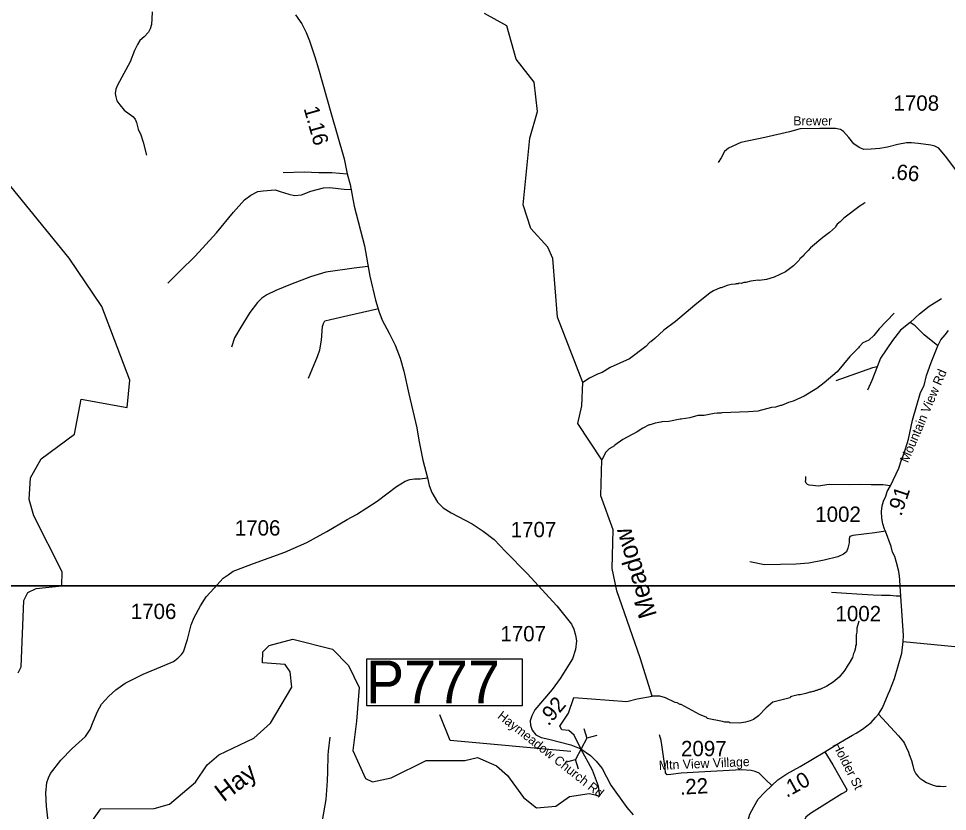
# Model space of a CAD drawing. Extents: x 1248089 to 1457196, y 820910 to 988753.
# Drawn here: x 1366245 to 1373821, y 911244 to 917715 of the extents above; entities that cross this region are included whole.
import ezdxf

# ---------------------------------------------------------------- set-up
doc = ezdxf.new("R2010")
doc.units = 0
for name, color, linetype in [('Exist Hydrographic Creek Single Shore', 7, 'Continuous'), ('Exist Hydrographic Misc Water Feature', 7, 'Continuous'), ('Exist Road Non-System Type 51', 7, 'Continuous'), ('Exist Road Secondary Structure Pipe CELL', 7, 'Continuous'), ('Exist Road Secondary Type 41 Attributed', 7, 'Continuous'), ('Exist Road Secondary Type 51 Attributed', 7, 'Continuous'), ('Exist Road Secondary Type 51 Label', 7, 'Continuous'), ('Map Preparation Inset Cut Line', 7, 'Continuous'), ('Prop GRAU CAT1 Cell', 7, 'Continuous'), ('Prop Lane Arrow CELL', 7, 'Continuous'), ('Prop Lane Lines', 7, 'Continuous'), ('Scratch_Level_4', 7, 'Continuous')]:
    doc.layers.add(name, color=color, linetype=linetype)

msp = doc.modelspace()

# ---------------------------------------------------------------- linework, layer by layer
at = {"layer": 'Exist Hydrographic Creek Single Shore'}
for points in [[(1370415.1, 916737.8), (1370478.1, 916956.4), (1370450.1, 917196.6), (1370304.1, 917383.4), (1370227.1, 917654.2), (1370046.1, 917756.3)], [(1370832, 911756.3), (1370777.9, 911868), (1370733.9, 911905.2), (1370677.6, 911909.7), (1370660.7, 911939), (1370729.4, 912047.3), (1370773.2, 912173.8), (1371206.1, 912142.1), (1371290.2, 912163.4), (1371412.2, 912185.6), (1371314.2, 912497.9), (1371126.2, 913043.3), (1371088.1, 913228), (1371095.1, 913542.9), (1370993.1, 913820.8), (1371002.4, 914113.3), (1370806.1, 914408.9), (1370838.8, 914553.5), (1370846.3, 914745.1), (1370641.1, 915278.9), (1370602.2, 915755.7), (1370562.1, 915848.4), (1370424.1, 916002.2), (1370361.1, 916193.9), (1370415.1, 916737.8)], [(1366241, 912376.6), (1366267.1, 912425.3), (1366288.1, 912966.5), (1366322, 913031.5), (1366390, 913063), (1366599, 913085), (1366601, 913199.9), (1366370, 913657.6), (1366331, 913789.7), (1366343, 913966.8), (1366430, 914122.6), (1366701, 914324), (1366757, 914608.5), (1367131, 914541.8), (1367153, 914764.6), (1366924, 915363.5), (1366658, 915759.4), (1366146, 916386.9)], [(1366848.1, 911169.3), (1366917.1, 911266.4), (1367351.1, 911267.6), (1367477.1, 911304.5), (1367689.1, 911484), (1367784, 911623.2), (1367878, 911706.8), (1368164.1, 911842.1), (1368300, 911964.2), (1368474.1, 912259.5), (1368460.1, 912384.5), (1368419.1, 912444.5), (1368236.1, 912457.9), (1368238.1, 912546.6), (1368289.1, 912598), (1368482.1, 912649.9), (1368806.1, 912567.9), (1368936.1, 912434), (1369024.1, 912255)], [(1369024.1, 912255), (1369001.1, 911979.7), (1368971.1, 911740.6), (1369074.1, 911512), (1369132.1, 911484.6), (1369283.2, 911517.6), (1369569.1, 911659.6), (1369886.1, 911659.8), (1369987.1, 911684), (1370144.2, 911615.2), (1370234.1, 911537.9), (1370363.2, 911358.1), (1370470.1, 911273.8), (1370628.2, 911287), (1370739.1, 911366.9), (1370898.2, 911390), (1370985.2, 911372.3), (1370974, 911451.8), (1370927.2, 911579.8), (1370832, 911756.3)]]:
    msp.add_lwpolyline(points, dxfattribs=at)
at = {"layer": 'Exist Hydrographic Misc Water Feature'}
for points in [[(1373148.4, 916214.5), (1373144.3, 916208.6), (1373109.7, 916187.5), (1372977.5, 916086.5), (1372946.8, 916055.1), (1372922.4, 916035.7), (1372910, 916019.9), (1372907.9, 916012.1), (1372860.3, 915969.8), (1372804, 915928.1), (1372704.2, 915844.7), (1372685.6, 915821.1), (1372652.9, 915789.9), (1372648.8, 915782), (1372618.1, 915752.7), (1372611.9, 915742.8), (1372564.9, 915697.9), (1372499.7, 915647.4), (1372408.7, 915604.7), (1372346.3, 915584.8), (1372286.2, 915578.3), (1372278.3, 915580.4), (1372218.1, 915571.8), (1372177.8, 915560.7), (1372161.8, 915561), (1372137.6, 915553.7), (1372121.7, 915554), (1372113.6, 915550.2), (1372097.6, 915550.6), (1372089.5, 915546.8), (1372057.4, 915543.5), (1372025.2, 915536.2), (1371976.8, 915517.4), (1371968.8, 915517.5), (1371912.2, 915492.8), (1371885.9, 915475.4), (1371762.2, 915375.5), (1371604.7, 915241.8), (1371507.2, 915172.1), (1371435.6, 915103.7), (1371401, 915076.5), (1371395, 915074.7), (1371362.2, 915039.4), (1371227.9, 914938.4), (1371070.3, 914866), (1371005.4, 914827.5), (1370967.2, 914812.4), (1370902.4, 914779.9), (1370846.3, 914745.1)], [(1373386.4, 915309.1), (1373265.5, 915183.8), (1373221.6, 915128.2), (1373179.5, 915089.8), (1373131, 915067), (1373100.2, 915035.6), (1373096, 915027.7), (1373026.5, 914957.3), (1372921.7, 914831.7), (1372815.7, 914742.2), (1372755.7, 914696.1), (1372653.3, 914633.8), (1372564.3, 914591.9), (1372524.1, 914580.8), (1372467.6, 914558), (1372459.6, 914558.2), (1372419.2, 914543.2), (1372387.1, 914539.9), (1372274.5, 914510.5), (1372198.4, 914504.2), (1371982.2, 914497.1), (1371974.1, 914493.3), (1371942.1, 914494.1), (1371918.1, 914490.7), (1371837.7, 914476.5), (1371784.6, 914474.4), (1371721.2, 914455.1), (1371649, 914444.7), (1371641.7, 914446.3), (1371548.6, 914427.1), (1371492.5, 914424.3), (1371484.5, 914420.5), (1371436.3, 914413.7), (1371395.9, 914398.6), (1371387.9, 914398.8), (1371337.4, 914371.9), (1371290.6, 914341), (1371173.3, 914279.7), (1371108.2, 914233.1), (1371105.5, 914228.5), (1371063.5, 914202.2), (1371034.9, 914174.8), (1371002.4, 914113.3)], [(1373098.6, 912795.6), (1373083.3, 912739.9), (1373082.6, 912707.9), (1373078.1, 912684.1), (1373076.3, 912604.1), (1373072.1, 912596.2), (1373071.7, 912580.2), (1373063.1, 912548.4), (1373054.7, 912532.6), (1373046, 912500.8), (1373021, 912453.4), (1373002.4, 912429.8), (1372983.7, 912398.2), (1372938.4, 912339.3), (1372890.2, 912297.8), (1372836.7, 912265.5), (1372780.1, 912238.9), (1372772.1, 912239.1), (1372756, 912231.4), (1372748, 912231.6), (1372731.8, 912224), (1372723.8, 912224.1), (1372707.6, 912216.5), (1372699.6, 912216.7), (1372667.4, 912205.5), (1372619.2, 912194.6), (1372603.2, 912194.9), (1372548.9, 912182.2), (1372540.8, 912178.4), (1372538.7, 912172.4), (1372397.8, 912135.6), (1372343.2, 912088.9), (1372279.4, 912024.3), (1372238.7, 911995.3), (1372212.4, 911983.8), (1372174.2, 911972.7), (1372126, 911965.9), (1372046, 911967.6), (1372038.1, 911971.8), (1372006.2, 911972.5), (1371986.4, 911979), (1371862.8, 912003.8), (1371858.6, 912009.6), (1371798.5, 912035.7), (1371649.4, 912116.8), (1371641.4, 912116.9), (1371617.7, 912129.5), (1371601.7, 912133.8), (1371522.5, 912171.6), (1371474.9, 912184.8), (1371412.2, 912185.6)]]:
    msp.add_lwpolyline(points, dxfattribs=at)
at = {"layer": 'Exist Road Non-System Type 51'}
msp.add_line((1373459.9, 912630.8), (1373964.6, 912581.6), dxfattribs=at)
for points in [[(1367335.9, 917770.4), (1367331.9, 917711.8), (1367329.5, 917665.3), (1367318.3, 917631.7), (1367306.4, 917602.5), (1367269.5, 917564.8), (1367233.5, 917534.3), (1367215.1, 917503.1), (1367191, 917452.6), (1367155.8, 917361.2), (1367053.4, 917170.9), (1367037.4, 917139.7), (1367032.6, 917102), (1367037.4, 917077.1), (1367047.8, 917043.5), (1367070.2, 917010.6), (1367106.9, 916967), (1367176.6, 916915.7), (1367195, 916892.5), (1367206.2, 916866), (1367220.6, 916813.1), (1367241.5, 916765), (1367260.7, 916706.5), (1367288.6, 916600.4)], [(1368404.1, 916459), (1368575.8, 916464.4), (1368693.9, 916459), (1368801.2, 916459), (1368924.7, 916448.3)], [(1367463.5, 915554.3), (1367561.2, 915652.1), (1367685.8, 915776.8), (1367860.2, 915966.7), (1367998.1, 916133.6), (1368088.2, 916235.2), (1368140, 916273.6), (1368195.5, 916302.4), (1368241.5, 916310), (1368337.4, 916315.8), (1368379.5, 916304.3), (1368450.4, 916281.3), (1368496.4, 916271.7), (1368552, 916277.4), (1368628.7, 916306.2), (1368732.2, 916333), (1368782, 916335), (1368900.8, 916321.5), (1368958.3, 916319.6)], [(1369094.4, 915692.4), (1368983.2, 915677), (1368751.3, 915646.3), (1368626.7, 915606.1), (1368463.8, 915544.7), (1368343.1, 915494.8), (1368270.3, 915460.3), (1368230, 915431.5), (1368193.6, 915397), (1368132.3, 915316.4), (1368057.6, 915195.6), (1368007.7, 915109.2), (1367982.8, 915032.5)], [(1373517.7, 915235.3), (1373593.3, 915305.9), (1373671.9, 915368), (1373773.7, 915430.1)], [(1368609.5, 914779.3), (1368682.3, 914955.8), (1368703.4, 915011.4), (1368716.8, 915090.1), (1368724.5, 915201.3), (1368732.2, 915226.3), (1368743.7, 915247.4), (1368789.6, 915258.9), (1368931.5, 915291.5), (1369169.1, 915347.1)], [(1373517.7, 915235.3), (1373439, 915173), (1373372.1, 915087.7), (1373275, 914943.8), (1373247.3, 914873.3)], [(1373743.3, 915043.1), (1373630.5, 915133.5), (1373557, 915207.3), (1373517.7, 915235.3)], [(1373247.3, 914873.3), (1373209, 914865.6), (1372910, 914758.2)], [(1373247.3, 914873.3), (1373205.2, 914762.1), (1373170.7, 914681.5)], [(1373355.7, 913900.6), (1373294, 913908.2), (1373199.5, 913909.5), (1373101.2, 913912.1), (1373022.4, 913910.8), (1372857.2, 913912.1), (1372768.2, 913899.3), (1372724.3, 913904.2), (1372694.3, 913906.8), (1372680.5, 913913.1), (1372668.7, 913923.3), (1372664.9, 913935.4), (1372665.2, 913949.4), (1372665.4, 913961.4), (1372667.7, 913977.4)], [(1373317.5, 913530.3), (1373228.7, 913518.2), (1373049.5, 913497.1), (1373025.4, 913486.6), (1373020.9, 913468.5), (1373019.4, 913436.9), (1373008.9, 913393.2), (1372998.3, 913363), (1372972.7, 913345), (1372927.6, 913320.9), (1372816.2, 913295.3), (1372691.2, 913271.2), (1372587.4, 913262.1), (1372459.4, 913259.1), (1372329.9, 913257.6), (1372209.5, 913280.2)], [(1373442.2, 913000.6), (1373404.5, 913001.8), (1373354.3, 913005.7), (1373284.3, 913005.4), (1373215.1, 913009.9), (1373170.6, 913012.4), (1373082.7, 913017.5), (1372998.3, 913021.9), (1372874.9, 913031)], [(1373257.9, 912038.8), (1373423.2, 911860.4), (1373462.2, 911811.6), (1373472, 911799.4), (1373483.4, 911769.2), (1373502.5, 911726.8), (1373510.2, 911708.6), (1373527.2, 911660.2), (1373538.4, 911618), (1373547.7, 911583.8), (1373562.8, 911551.4), (1373582.4, 911528.8), (1373596.1, 911514.6), (1373619.8, 911500.1), (1373651.5, 911481.4), (1373697.1, 911462.5), (1373730.9, 911451.8), (1373764.9, 911449.1), (1373786.9, 911446.7), (1373811, 911450.2)], [(1368770.7, 911703.6), (1368771.9, 911737.3), (1368786.3, 911850.6)], [(1371485.9, 911822.2), (1371473.6, 911869.3)]]:
    msp.add_lwpolyline(points, dxfattribs=at)
at = {"layer": 'Exist Road Secondary Structure Pipe CELL'}
for p, q in [((1370854.7, 911922), (1370880.8, 911842.9)), ((1370880.8, 911842.9), (1370786.7, 911668.2)), ((1370961.1, 911864.7), (1370880.8, 911842.9)), ((1370706.3, 911646.5), (1370786.7, 911668.2)), ((1370812.8, 911589.1), (1370786.7, 911668.2))]:
    msp.add_line(p, q, dxfattribs=at)
at = {"layer": 'Exist Road Secondary Type 41 Attributed'}
msp.add_lwpolyline([(1373902.2, 916460.2), (1373817.7, 916579.4), (1373751.2, 916655.7), (1373718, 916672.3), (1373684.8, 916680.6), (1373625.2, 916690.3), (1373583.7, 916695.9), (1373528.3, 916701.4), (1373488.1, 916701.4), (1373416.1, 916687.5), (1373331.6, 916664), (1373270.7, 916654.3), (1373200, 916648.7), (1373140.1, 916645.6), (1373101.3, 916663.6), (1373058.4, 916692.8), (1373018.2, 916742.7), (1372973.9, 916792.6), (1372949, 916809.2), (1372907.4, 916816.2), (1372781.4, 916817.5), (1372620.7, 916813.4), (1372532.1, 916791.2), (1372331.3, 916744.1), (1372135.4, 916703.8), (1372035.6, 916656.7), (1372003.8, 916629), (1371976.1, 916579.1), (1371951.2, 916538.9)], dxfattribs=at)
at = {"layer": 'Exist Road Secondary Type 51 Attributed'}
for points in [[(1368503.6, 917745.4), (1368556.2, 917672.6), (1368591.5, 917600.5), (1368619.5, 917532.8), (1368660.7, 917401.7), (1368692.9, 917305.4), (1368792.9, 916947.7), (1368900, 916570.5), (1368924.7, 916448.3), (1368950, 916360), (1368982.4, 916182.4), (1369066, 915859.5), (1369111.6, 915612.2), (1369155.6, 915417.5), (1369183.6, 915326.3), (1369211.5, 915252.7), (1369267.4, 915148.4), (1369317.4, 915049.5), (1369357, 914944.2), (1369386.4, 914838.2), (1369427.6, 914651.3), (1369492.3, 914373.8), (1369511.3, 914274.5), (1369542.1, 914109.6), (1369581.9, 913966.8)], [(1372821.2, 911731.4), (1372935.2, 911802.1), (1372982.4, 911828.8), (1373047.8, 911865.6), (1373077, 911881.8), (1373129.4, 911915.4), (1373198, 911970.6), (1373234.3, 912009.8), (1373257.9, 912038.8), (1373290.7, 912088.5), (1373338.2, 912200.9), (1373350.8, 912230.6), (1373389, 912328.5), (1373448.1, 912535.3), (1373459.9, 912630.8), (1373463.2, 912679.8), (1373442.2, 913000.6), (1373434.6, 913083), (1373433.8, 913133), (1373430.4, 913163.1), (1373425.1, 913201.2), (1373406.4, 913276.9), (1373391.4, 913325.2), (1373373.8, 913360.8), (1373362.7, 913407), (1373317.5, 913530.3), (1373309.1, 913548.6), (1373293.3, 913591.9), (1373286.8, 913636.5), (1373283.5, 913690.6), (1373288.8, 913737.7), (1373300.6, 913775.8), (1373317.8, 913818.1), (1373330.5, 913855.9), (1373355.7, 913900.6), (1373423.6, 914046.2), (1373445.6, 914113.8), (1373467.2, 914169), (1373479.9, 914202.7), (1373503.5, 914282.3), (1373537.2, 914437.4), (1373601.8, 914662.2), (1373630.8, 914720), (1373650.8, 914800.6), (1373688.2, 914906.9), (1373743.3, 915043.1), (1373766.9, 915091.5), (1373802.3, 915133.5), (1373831.2, 915167.9)], [(1366492.7, 911114.9), (1366473.5, 911286.6), (1366466.7, 911392.7), (1366475.7, 911480.9), (1366489.3, 911519.3), (1366504.9, 911554.8), (1366589.5, 911663.2), (1366681.8, 911757.5), (1366791.3, 911856.9), (1366828.5, 911913.4), (1366853.4, 911975.5), (1366888.4, 912060.2), (1366921.8, 912119.5), (1366981.6, 912186.2), (1367039.2, 912235.9), (1367113.7, 912292.3), (1367262.2, 912364.1), (1367439.4, 912438.7), (1367508.3, 912466.9), (1367545.5, 912496.3), (1367573.7, 912525.7), (1367590.7, 912547.1), (1367622.1, 912648.2), (1367652.6, 912765.7), (1367676.3, 912827.8), (1367728.2, 912922.7), (1367776.4, 912994.3), (1367839.6, 913066.6), (1367915.2, 913146.8), (1367954.7, 913176.1), (1367996.5, 913205.5), (1368160.6, 913267.2), (1368415.7, 913360.9), (1368597.4, 913437.7), (1368760.6, 913527.7), (1368924.8, 913627.7), (1369002.1, 913666.6), (1369169.9, 913776.8), (1369327.9, 913896.6), (1369399, 913938.4), (1369437.4, 913951.9), (1369474.6, 913957.6), (1369520.9, 913957.6), (1369581.9, 913966.8)], [(1369581.9, 913966.8), (1369595, 913903.5), (1369617.2, 913846.5), (1369663, 913767.3), (1369707.4, 913721.5), (1369772.6, 913681.2), (1369944.7, 913592.3), (1370034.9, 913531.2), (1370123.7, 913463.2), (1370216.3, 913365.1), (1370392.5, 913185.9), (1370634.8, 912921.5), (1370754.2, 912771.5), (1370773.6, 912731.2), (1370787.5, 912684), (1370795.6, 912636.1), (1370788.7, 912565.3), (1370763.7, 912488.9), (1370662.4, 912329.1), (1370596.1, 912238.2), (1370455.9, 912074.3), (1370430.9, 912025.7), (1370417, 911982.6), (1370421.2, 911949.3), (1370433.7, 911906.2), (1370465.4, 911868.1), (1370507, 911847.3), (1370571.6, 911833), (1370750.8, 911786.8), (1370832, 911756.3), (1370910.9, 911699.9), (1370956.1, 911654.8), (1371004.6, 911593.7), (1371075.4, 911457.7), (1371205.9, 911275.8), (1371258.6, 911216.1)], [(1372388.6, 911456), (1372340.3, 911501), (1372286.1, 911555.3), (1372253.9, 911570.6), (1372221.7, 911579.1), (1372142, 911584.2), (1371892.7, 911568.9), (1371650.3, 911555.3), (1371565.5, 911545.1), (1371535, 911543.4), (1371523.1, 911560.4), (1371519.7, 911596), (1371490.9, 911787.8), (1371485.9, 911822.2)], [(1368662.9, 910496.2), (1368620.4, 910517.6), (1368600.8, 910532.1), (1368585.4, 910547.5), (1368580.2, 910559.9), (1368580.2, 910577.4), (1368579, 910603.9), (1368581.3, 910620.7), (1368581.7, 910670.9), (1368587.4, 910712.3), (1368596.7, 910756.6), (1368615.2, 910823.6), (1368639.8, 910891), (1368664.5, 910954.8), (1368683, 911004.3), (1368709.8, 911088.8), (1368726.8, 911186.1), (1368753.6, 911342.7), (1368765.9, 911495.2), (1368767, 911568), (1368770.7, 911703.6)], [(1372388.6, 911456), (1372437.5, 911501.2), (1372510.3, 911550.3), (1372620.4, 911611.3), (1372821.2, 911731.4)], [(1372821.2, 911731.4), (1372885.4, 911625.1), (1372989.9, 911443.5), (1373000, 911424.6), (1372994.2, 911407.2), (1372960.8, 911386.8), (1372733, 911245.9), (1372695.3, 911221.2), (1372667.7, 911198), (1372653.2, 911167.5), (1372644.5, 911131.2), (1372643.2, 911105.7), (1372643.2, 911049.1), (1372644.6, 910986.6), (1372641.7, 910935.8), (1372643.3, 910903.3)], [(1372147.5, 910720.3), (1372156.8, 910792.6), (1372158.5, 910899.3), (1372167, 911024.7), (1372175.4, 911089.1), (1372187.3, 911143.3), (1372209.3, 911221.2), (1372243.1, 911282.2), (1372278.7, 911344.9), (1372329.3, 911400.1), (1372388.6, 911456)]]:
    msp.add_lwpolyline(points, dxfattribs=at)
at = {"layer": 'Map Preparation Inset Cut Line'}
for points in [[(1388709.5, 913085.2), (1313026.2, 913085.2), (1313026.2, 941112.2), (1388709.5, 941112.2)], [(1313026.2, 913085.2), (1388709.5, 913085.2), (1388709.5, 884379.9), (1373500.6, 884376.6), (1373500.6, 868836.7), (1313026.2, 868836.7)]]:
    msp.add_lwpolyline(points, close=True, dxfattribs=at)
at = {"layer": 'Prop Lane Arrow CELL'}
msp.add_lwpolyline([(1369085.6, 912489.6), (1370351.7, 912489.6), (1370351.7, 912105.8), (1369085.6, 912105.8)], close=True, dxfattribs=at)
msp.add_lwpolyline([(1370749.6, 911732), (1369764.3, 911823.3), (1369682.2, 912033.1)], dxfattribs=at)

# ---------------------------------------------------------------- texts
at = {"layer": 'Exist Road Secondary Type 51 Label'}
msp.add_text('Brewer', height=75, dxfattribs=at).set_placement((1372564.5, 916842.8))
for s, rotation, p in [('Mountain View Rd', 67.02641, (1373499.5, 914083.5)), ('Haymeadow Church Rd', 321.72639, (1370145.8, 912011.6)), ('Holder St', 296.75736, (1372882.5, 911787.5)), ('Mtn View Village', 2.47571, (1371469.1, 911582.8))]:
    msp.add_text(s, height=75, rotation=rotation, dxfattribs=at).set_placement(p)
at = {"layer": 'Prop GRAU CAT1 Cell'}
for s, rotation, p in [('1.16', 285.8577, (1368569.3, 916981.2)), ('.66', 354.28303, (1373354.7, 916407)), ('.91', 71.4279, (1373444.5, 913648.2)), ('.92', 49.46287, (1370567, 911936.2)), ('.22', 3.20478, (1371640.9, 911380.3)), ('.10', 29.00073, (1372509.8, 911353.8))]:
    msp.add_text(s, height=125, rotation=rotation, dxfattribs=at).set_placement(p)
at = {"layer": 'Prop Lane Arrow CELL'}
msp.add_text('P777', height=350, dxfattribs=at).set_placement((1369078.5, 912125.5))
at = {"layer": 'Prop Lane Lines'}
for s, p in [('1708', (1373381.4, 916962.8)), ('1002', (1372743.3, 913607.4)), ('1706', (1368009.1, 913495.5)), ('1707', (1370259.4, 913482.2)), ('1706', (1367160.7, 912814.5)), ('1002', (1372908.4, 912796.2)), ('1707', (1370175.3, 912632.3)), ('2097', (1371648.4, 911695.2))]:
    msp.add_text(s, height=125, dxfattribs=at).set_placement(p)
at = {"layer": 'Scratch_Level_4'}
for s, rotation, p in [('Meadow', 106.63838, (1371453.7, 912846.7)), ('Hay', 37.33845, (1367917.9, 911316.7))]:
    msp.add_text(s, height=150, rotation=rotation, dxfattribs=at).set_placement(p)

doc.saveas('drawing.dxf')
